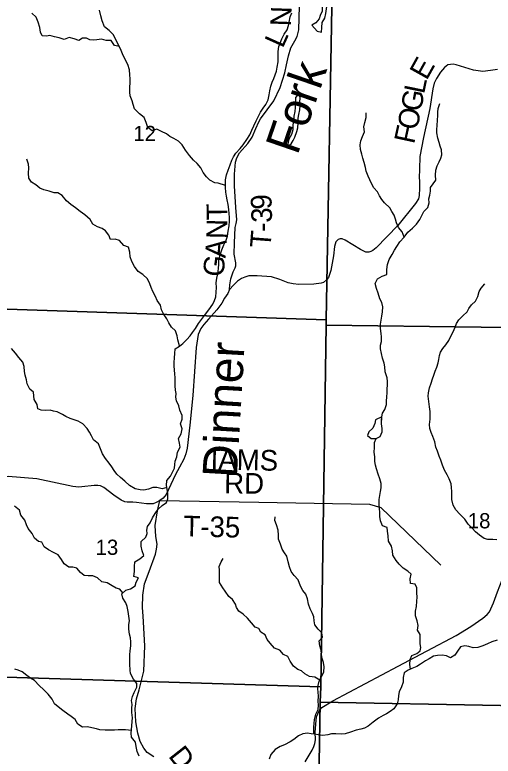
# Model space of a CAD drawing. Extents: x 2043100 to 2470832, y 443715 to 810583.
# Drawn here: x 2221567 to 2228510, y 622361 to 633122 of the extents above; entities that cross this region are included whole.
import ezdxf

# ---------------------------------------------------------------- set-up
doc = ezdxf.new("R2010")
doc.units = 0
for name, color, linetype in [('GM_X_County_Road', 7, 'Continuous'), ('GM_X_County_Road_Text', 7, 'Continuous'), ('GM_X_Minor_Lake', 7, 'Continuous'), ('GM_X_Minor_River', 7, 'Continuous'), ('GM_X_Minor_River_Text', 7, 'Continuous'), ('GM_X_Section', 7, 'Continuous'), ('GM_X_Section_Text', 7, 'Continuous'), ('GM_X_Township_Road', 7, 'Continuous'), ('GM_X_Township_Road_Text', 7, 'Continuous'), ('GM_X_Township_ROW', 7, 'Continuous')]:
    doc.layers.add(name, color=color, linetype=linetype)

msp = doc.modelspace()

# ---------------------------------------------------------------- linework, layer by layer
at = {"layer": 'GM_X_County_Road'}
for points in [[(2228571, 632328), (2228473, 632313), (2228361, 632301), (2228225, 632317), (2227975, 632394), (2227929, 632405), (2227891, 632403), (2227851, 632394), (2227802, 632359), (2227747, 632288), (2227688, 632197), (2227653, 632129), (2227634, 632048), (2227590, 631763), (2227500, 631339), (2227444, 631066), (2227442, 630884), (2227438, 630756), (2227439, 630712), (2227440, 630605), (2227438, 630499), (2227425, 630453), (2227385, 630384), (2227124, 630062), (2226810, 629741), (2226761, 629700), (2226735, 629686), (2226703, 629675), (2226661, 629677), (2226586, 629718), (2226362, 629853), (2226316, 629872), (2226290, 629870), (2226258, 629859), (2226225, 629827), (2226205, 629760), (2226191, 629622), (2226154, 629411), (2226118, 629310), (2226092, 629274), (2226045, 629239), (2226013, 629226), (2225909, 629211), (2225691, 629210), (2225609, 629215), (2225533, 629230), (2225414, 629278), (2225293, 629318), (2225085, 629331), (2224963, 629331), (2224903, 629315), (2224857, 629296), (2224800, 629257), (2224742, 629200), (2224683, 629135)], [(2224683, 629135), (2224658, 629077), (2224609, 629010), (2224572, 628935), (2224501, 628838), (2224379, 628706), (2224312, 628625), (2224269, 628568), (2224230, 628480), (2224199, 628295), (2224153, 627597), (2224109, 627164), (2224068, 626832), (2224051, 626750), (2224020, 626670), (2223957, 626554), (2223899, 626451), (2223763, 626159), (2223718, 626104), (2223672, 626074)], [(2223672, 626074), (2223618, 626043), (2223573, 626024), (2223477, 626025), (2223334, 626041), (2223278, 626050), (2223198, 626049), (2223166, 626054), (2223112, 626077), (2223006, 626152), (2222859, 626262), (2222810, 626285), (2222772, 626291), (2222718, 626292), (2222540, 626269), (2222498, 626265), (2222408, 626276), (2221886, 626386), (2221468, 626420), (2221326, 626404), (2221176, 626378), (2220991, 626311), (2220800, 626247)], [(2227553, 623888), (2227975, 624113), (2228187, 624244), (2228360, 624362), (2228423, 624416), (2228455, 624458), (2228515, 624589), (2228575, 624746), (2228642, 624922), (2228693, 625030), (2228771, 625164), (2228935, 625427), (2229078, 625637), (2229094, 625658)], [(2225783, 622280), (2225883, 622447), (2225906, 622500), (2225920, 622546), (2225929, 622600), (2225926, 622708), (2225939, 622879), (2225948, 622933), (2225964, 622977), (2225983, 623020), (2226022, 623066), (2226181, 623163), (2227133, 623666), (2227542, 623883), (2227553, 623888)]]:
    msp.add_lwpolyline(points, dxfattribs=at)
at = {"layer": 'GM_X_Minor_Lake'}
for points in [[(2225879, 632972), (2225957, 632885), (2226019, 632869), (2226025, 632937), (2226026, 633009), (2226066, 633074), (2226083, 633142), (2226091, 633208), (2226102, 633272), (2226114, 633348), (2226073, 633331)], [(2226073, 633331), (2226048, 633320), (2226028, 633243), (2226029, 633177), (2226001, 633113), (2225982, 633063), (2225934, 633007), (2225879, 632972)], [(2225519, 631204), (2225578, 631247), (2225606, 631297), (2225630, 631347), (2225661, 631427), (2225674, 631484), (2225678, 631556), (2225679, 631624), (2225687, 631676), (2225706, 631744), (2225710, 631806), (2225706, 631856), (2225707, 631918), (2225695, 631986), (2225671, 631957)], [(2225671, 631957), (2225641, 631922), (2225642, 631852), (2225634, 631779), (2225631, 631719), (2225619, 631649), (2225610, 631589), (2225600, 631519), (2225601, 631451), (2225581, 631385), (2225544, 631318), (2225519, 631204)], [(2226894, 627285), (2226801, 627241), (2226794, 627189), (2226764, 627123), (2226703, 627068), (2226687, 627014), (2226737, 626974), (2226811, 626974)], [(2226811, 626974), (2226871, 626999), (2226900, 627067), (2226900, 627117), (2226889, 627185), (2226894, 627285)]]:
    msp.add_lwpolyline(points, dxfattribs=at)
at = {"layer": 'GM_X_Minor_River'}
for points in [[(2224625, 630645), (2224520, 630677), (2224470, 630685), (2224396, 630720), (2224348, 630772), (2224299, 630833), (2224269, 630903), (2224212, 630964), (2224158, 631014), (2224103, 631082), (2224046, 631159), (2223994, 631233), (2223941, 631286), (2223875, 631326), (2223819, 631357), (2223767, 631395), (2223696, 631430), (2223628, 631462), (2223560, 631437), (2223498, 631487), (2223473, 631559), (2223445, 631630), (2223378, 631686), (2223304, 631759), (2223283, 631819), (2223271, 631873), (2223242, 631947), (2223238, 631999), (2223235, 632073), (2223240, 632137), (2223240, 632191), (2223237, 632251), (2223229, 632323), (2223206, 632399), (2223153, 632502), (2223131, 632558), (2223102, 632630), (2223068, 632692), (2223035, 632764), (2222992, 632835), (2222934, 632893), (2222868, 632950), (2222835, 633034), (2222814, 633106), (2222797, 633192)], [(2223084, 632663), (2223012, 632679), (2222963, 632749), (2222893, 632750), (2222827, 632770), (2222759, 632761), (2222707, 632753), (2222657, 632758), (2222605, 632784), (2222551, 632783), (2222494, 632747), (2222427, 632772), (2222357, 632792), (2222284, 632763), (2222211, 632786), (2222145, 632804), (2222077, 632823), (2222025, 632811), (2221965, 632816), (2221941, 632870), (2221932, 632940), (2221904, 633016), (2221875, 633090), (2221815, 633147)], [(2225348, 632251), (2225363, 632305), (2225377, 632361), (2225388, 632438), (2225390, 632500), (2225387, 632592), (2225400, 632660), (2225418, 632712), (2225443, 632772), (2225477, 632839), (2225518, 632903), (2225539, 632965), (2225547, 633015), (2225564, 633092), (2225586, 633150)], [(2223647, 625948), (2223704, 626001), (2223768, 626043), (2223789, 626097), (2223787, 626173), (2223778, 626239), (2223768, 626291), (2223775, 626361), (2223826, 626426), (2223860, 626492), (2223883, 626543), (2223891, 626593), (2223896, 626645), (2223920, 626707), (2223927, 626773), (2223967, 626847), (2223958, 626903), (2223943, 626971), (2223981, 627042), (2223996, 627114), (2223974, 627184), (2223997, 627254), (2223996, 627304), (2223964, 627384), (2223945, 627448), (2223913, 627521), (2223906, 627573), (2223908, 627624), (2223901, 627675), (2223895, 627737), (2223896, 627808), (2223894, 627858), (2223889, 627908), (2223883, 627968), (2223880, 628024), (2223882, 628074), (2223883, 628142), (2223891, 628206), (2223896, 628272), (2223956, 628314), (2224007, 628349), (2224065, 628407), (2224110, 628462), (2224148, 628512), (2224187, 628571), (2224232, 628641), (2224274, 628701), (2224335, 628776), (2224383, 628838), (2224440, 628921), (2224465, 628973), (2224483, 629029), (2224490, 629098), (2224492, 629162), (2224491, 629232), (2224500, 629298), (2224512, 629364), (2224521, 629440), (2224527, 629504), (2224528, 629560), (2224549, 629640), (2224573, 629709), (2224600, 629781), (2224634, 629849), (2224655, 629910), (2224664, 629980), (2224678, 630058), (2224685, 630128), (2224685, 630182), (2224672, 630298), (2224663, 630368), (2224650, 630436), (2224638, 630488), (2224629, 630548), (2224627, 630614), (2224624, 630674), (2224626, 630726), (2224641, 630798), (2224665, 630866), (2224694, 630943), (2224717, 631011), (2224743, 631063), (2224776, 631115), (2224836, 631182), (2224881, 631234), (2224936, 631311), (2224976, 631379), (2225009, 631450), (2225035, 631512), (2225068, 631582), (2225105, 631649), (2225135, 631711), (2225170, 631765), (2225210, 631822), (2225245, 631890), (2225260, 631962), (2225266, 632020), (2225281, 632086), (2225303, 632145), (2225328, 632197), (2225348, 632251)], [(2227079, 629706), (2227114, 629761), (2227154, 629827), (2227219, 629896), (2227273, 629966), (2227340, 630027), (2227395, 630081), (2227447, 630150), (2227472, 630200), (2227506, 630266), (2227563, 630323), (2227579, 630393), (2227576, 630453), (2227590, 630503), (2227599, 630563), (2227601, 630617), (2227640, 630670), (2227676, 630724), (2227675, 630796), (2227678, 630868), (2227698, 630931), (2227727, 630989), (2227749, 631039), (2227766, 631091), (2227758, 631163), (2227741, 631217), (2227725, 631269), (2227706, 631331), (2227694, 631409), (2227693, 631459), (2227697, 631517), (2227702, 631591), (2227705, 631659), (2227709, 631709), (2227714, 631763), (2227734, 631835)], [(2227220, 629897), (2227187, 629971), (2227138, 630037), (2227107, 630105), (2227093, 630157), (2227071, 630215), (2227040, 630266), (2227008, 630320), (2226935, 630392), (2226893, 630443), (2226860, 630497), (2226832, 630551), (2226777, 630612), (2226743, 630672), (2226720, 630726), (2226696, 630780), (2226667, 630852), (2226657, 630904), (2226638, 630979), (2226620, 631041), (2226605, 631097), (2226582, 631165), (2226578, 631233), (2226591, 631293), (2226615, 631355), (2226644, 631424), (2226634, 631496), (2226647, 631558), (2226668, 631630), (2226666, 631698)], [(2223958, 628316), (2223935, 628404), (2223922, 628464), (2223898, 628536), (2223839, 628586), (2223803, 628651), (2223774, 628711), (2223724, 628781), (2223697, 628839), (2223683, 628908), (2223634, 628976), (2223608, 629032), (2223571, 629108), (2223546, 629163), (2223528, 629215), (2223491, 629291), (2223423, 629353), (2223356, 629398), (2223306, 629470), (2223265, 629543), (2223243, 629611), (2223236, 629679), (2223217, 629749), (2223149, 629774), (2223087, 629848), (2223021, 629865), (2222955, 629863), (2222930, 629925), (2222884, 629988), (2222833, 630020), (2222769, 630045), (2222699, 630083), (2222660, 630151), (2222582, 630218), (2222513, 630265), (2222449, 630321), (2222379, 630370), (2222318, 630424), (2222256, 630499), (2222191, 630539), (2222137, 630536), (2222067, 630560), (2221987, 630581), (2221929, 630607), (2221871, 630652), (2221810, 630694), (2221768, 630753), (2221763, 630825), (2221768, 630899), (2221764, 630953), (2221739, 631027)], [(2227309, 623624), (2227300, 623694), (2227303, 623762), (2227329, 623822), (2227400, 623853), (2227452, 623889), (2227462, 623939), (2227451, 623991), (2227451, 624049), (2227452, 624125), (2227411, 624191), (2227423, 624259), (2227406, 624327), (2227382, 624397), (2227383, 624465), (2227396, 624533), (2227400, 624609), (2227409, 624669), (2227401, 624733), (2227400, 624805), (2227378, 624857), (2227311, 624869), (2227305, 624935), (2227322, 625005), (2227270, 625047), (2227206, 625090), (2227145, 625150), (2227103, 625201), (2227052, 625281), (2227049, 625343), (2227035, 625411), (2226992, 625484), (2226984, 625558), (2226975, 625628), (2226973, 625682), (2226902, 625706), (2226876, 625778), (2226867, 625842), (2226865, 625894), (2226858, 625962), (2226854, 626014), (2226853, 626086), (2226865, 626146), (2226874, 626204), (2226882, 626258), (2226885, 626320), (2226864, 626386), (2226840, 626456), (2226817, 626534), (2226803, 626586), (2226792, 626638), (2226790, 626706), (2226783, 626774), (2226786, 626844), (2226788, 626916), (2226811, 626974), (2226871, 626999), (2226900, 627067), (2226900, 627117), (2226889, 627185), (2226891, 627235), (2226894, 627285), (2226904, 627341), (2226939, 627393), (2226961, 627468), (2226962, 627518), (2226968, 627572), (2226971, 627642), (2226973, 627694), (2226976, 627748), (2226978, 627802), (2226969, 627854), (2226941, 627940), (2226938, 628012), (2226926, 628068), (2226903, 628136), (2226890, 628204), (2226874, 628274), (2226875, 628326), (2226887, 628380), (2226890, 628446), (2226886, 628498), (2226877, 628568), (2226877, 628630), (2226882, 628688), (2226892, 628746), (2226903, 628812), (2226910, 628884), (2226892, 628948), (2226865, 629000), (2226841, 629084), (2226818, 629150), (2226799, 629222), (2226831, 629288), (2226898, 629327), (2226968, 629355), (2226966, 629423), (2226975, 629497), (2227000, 629570), (2227044, 629644), (2227079, 629706)], [(2228561, 625502), (2228507, 625508), (2228433, 625507), (2228381, 625523), (2228311, 625568), (2228254, 625619), (2228204, 625669), (2228147, 625731), (2228099, 625802), (2228028, 625874), (2227966, 625937), (2227929, 626003), (2227912, 626087), (2227910, 626145), (2227911, 626203), (2227907, 626259), (2227898, 626315), (2227870, 626389), (2227841, 626443), (2227803, 626514), (2227776, 626586), (2227751, 626658), (2227725, 626716), (2227700, 626790), (2227680, 626845), (2227663, 626925), (2227634, 627001), (2227612, 627057), (2227591, 627119), (2227585, 627177), (2227594, 627255), (2227596, 627313), (2227595, 627365), (2227585, 627431), (2227574, 627511), (2227567, 627585), (2227571, 627637), (2227586, 627709), (2227608, 627774), (2227631, 627836), (2227649, 627890), (2227670, 627952), (2227693, 628010), (2227711, 628069), (2227721, 628121), (2227730, 628175), (2227744, 628227), (2227777, 628281), (2227825, 628332), (2227866, 628396), (2227889, 628448), (2227931, 628519), (2227958, 628589), (2227976, 628643), (2228013, 628696), (2228069, 628754), (2228134, 628809), (2228158, 628861), (2228197, 628913), (2228253, 628966), (2228288, 629032), (2228309, 629105), (2228337, 629155), (2228390, 629217)], [(2223774, 626260), (2223704, 626243), (2223628, 626260), (2223570, 626260), (2223508, 626237), (2223438, 626222), (2223386, 626226), (2223312, 626243), (2223232, 626291), (2223165, 626352), (2223101, 626404), (2223049, 626455), (2223008, 626507), (2222974, 626559), (2222937, 626616), (2222881, 626680), (2222838, 626748), (2222812, 626823), (2222781, 626895), (2222711, 626955), (2222682, 627012), (2222650, 627064), (2222619, 627116), (2222555, 627186), (2222484, 627225), (2222430, 627242), (2222372, 627262), (2222308, 627293), (2222258, 627323), (2222181, 627358), (2222129, 627370), (2222079, 627384), (2222011, 627381), (2221949, 627382), (2221899, 627404), (2221891, 627468), (2221848, 627538), (2221844, 627590), (2221837, 627644), (2221783, 627689), (2221748, 627765), (2221736, 627823), (2221717, 627893), (2221707, 627947), (2221702, 628019), (2221681, 628079), (2221627, 628148), (2221578, 628210), (2221520, 628279)], [(2223134, 624732), (2223089, 624786), (2223039, 624798), (2222981, 624835), (2222907, 624877), (2222831, 624894), (2222768, 624950), (2222700, 624981), (2222632, 624979), (2222572, 624982), (2222520, 625026), (2222467, 625091), (2222411, 625105), (2222353, 625104), (2222283, 625154), (2222242, 625217), (2222194, 625285), (2222127, 625316), (2222057, 625356), (2221993, 625399), (2221960, 625467), (2221910, 625475), (2221850, 625524), (2221819, 625592), (2221761, 625668), (2221738, 625719), (2221710, 625787), (2221655, 625861), (2221636, 625931), (2221562, 625992)], [(2223373, 622361), (2223342, 622431), (2223327, 622501), (2223317, 622565), (2223258, 622636), (2223254, 622694), (2223259, 622746), (2223263, 622800), (2223272, 622866), (2223276, 622918), (2223263, 622994), (2223266, 623058), (2223270, 623111), (2223258, 623169), (2223273, 623227), (2223300, 623285), (2223336, 623361), (2223337, 623415), (2223291, 623477), (2223244, 623559), (2223240, 623611), (2223235, 623699), (2223236, 623751), (2223238, 623833), (2223241, 623889), (2223249, 623961), (2223250, 624019), (2223245, 624079), (2223233, 624133), (2223224, 624207), (2223224, 624271), (2223229, 624327), (2223221, 624395), (2223214, 624463), (2223199, 624533), (2223177, 624587), (2223136, 624653), (2223120, 624719), (2223177, 624773), (2223245, 624788), (2223313, 624832), (2223328, 624886), (2223362, 624951), (2223292, 624970), (2223303, 625042), (2223306, 625112), (2223310, 625181), (2223379, 625225), (2223437, 625272), (2223414, 625340), (2223402, 625410), (2223403, 625478), (2223468, 625540), (2223486, 625592), (2223485, 625642), (2223493, 625695), (2223531, 625747), (2223566, 625821), (2223603, 625882), (2223647, 625948)], [(2225905, 622680), (2225905, 622781), (2225910, 622833), (2225916, 622895), (2225937, 622969), (2225969, 623040), (2225976, 623100), (2225972, 623158), (2225975, 623234), (2225968, 623288), (2225966, 623338), (2225970, 623388), (2225985, 623452), (2226028, 623531), (2226050, 623585), (2226059, 623659), (2226047, 623719), (2226024, 623795), (2226019, 623849), (2226015, 623899), (2225996, 623965), (2225986, 624033), (2226035, 624087), (2226021, 624153), (2225968, 624205), (2225922, 624268), (2225911, 624326), (2225905, 624382), (2225888, 624434), (2225856, 624502), (2225829, 624568), (2225813, 624646), (2225790, 624712), (2225746, 624765), (2225715, 624831), (2225678, 624919), (2225620, 624984), (2225579, 625040), (2225553, 625108), (2225536, 625184), (2225515, 625262), (2225481, 625313), (2225448, 625367), (2225424, 625437), (2225393, 625509), (2225395, 625571), (2225390, 625641), (2225365, 625717), (2225341, 625784), (2225344, 625835)], [(2225993, 623466), (2225923, 623508), (2225846, 623517), (2225776, 623555), (2225726, 623598), (2225676, 623618), (2225611, 623669), (2225563, 623739), (2225530, 623809), (2225466, 623836), (2225413, 623902), (2225335, 623931), (2225271, 624001), (2225230, 624054), (2225200, 624124), (2225139, 624162), (2225107, 624215), (2225057, 624233), (2225002, 624298), (2224946, 624364), (2224881, 624422), (2224819, 624465), (2224784, 624517), (2224772, 624569), (2224727, 624636), (2224671, 624680), (2224620, 624754), (2224584, 624807), (2224537, 624883), (2224537, 624935), (2224540, 624989), (2224538, 625061), (2224533, 625113), (2224561, 625181), (2224590, 625232)], [(2228568, 624043), (2228492, 624022), (2228430, 623992), (2228361, 623963), (2228287, 623938), (2228221, 623936), (2228155, 623951), (2228101, 623961), (2228035, 623948), (2227992, 623886), (2227954, 623829), (2227891, 623789), (2227834, 623816), (2227772, 623828), (2227700, 623823), (2227643, 623813), (2227581, 623776), (2227529, 623744), (2227454, 623695), (2227402, 623665), (2227328, 623632), (2227277, 623611), (2227217, 623571), (2227204, 623503), (2227202, 623437), (2227179, 623370), (2227146, 623296), (2227136, 623240), (2227133, 623178), (2227117, 623122), (2227070, 623047), (2227016, 623011), (2226964, 622974), (2226911, 622952), (2226845, 622911), (2226770, 622856), (2226696, 622796), (2226641, 622767), (2226587, 622755), (2226519, 622740), (2226439, 622708), (2226363, 622687), (2226304, 622682), (2226228, 622684), (2226162, 622683), (2226110, 622671), (2226040, 622660), (2225970, 622669), (2225918, 622679), (2225868, 622685), (2225816, 622696), (2225746, 622686), (2225684, 622657), (2225619, 622602), (2225563, 622570), (2225482, 622527), (2225418, 622503), (2225346, 622460), (2225285, 622383), (2225258, 622317)], [(2223258, 622735), (2223173, 622745), (2223119, 622743), (2223067, 622745), (2223013, 622740), (2222942, 622739), (2222876, 622737), (2222802, 622744), (2222750, 622758), (2222683, 622773), (2222621, 622787), (2222547, 622784), (2222479, 622828), (2222441, 622895), (2222386, 622939), (2222334, 622972), (2222262, 623022), (2222195, 623075), (2222145, 623119), (2222110, 623187), (2222050, 623260), (2221989, 623326), (2221919, 623389), (2221850, 623459), (2221794, 623492), (2221741, 623532), (2221671, 623585), (2221615, 623611), (2221565, 623626)]]:
    msp.add_lwpolyline(points, dxfattribs=at)
at = {"layer": 'GM_X_Section'}
for points in [[(2220839, 634237), (2226188, 634081), (2226180, 633768), (2226084, 628695), (2220732, 628876)], [(2226180, 633768), (2231454, 633695), (2231334, 628548), (2226085, 628619), (2226084, 628695)], [(2226084, 628695), (2226085, 628619), (2226008, 623368), (2220642, 623531), (2220732, 628876)], [(2226085, 628619), (2231334, 628548), (2231235, 623049), (2226000, 623146), (2226008, 623368)], [(2226008, 623368), (2226000, 623146), (2225918, 618136), (2225918, 617981), (2220542, 618152), (2220642, 623531)], [(2226000, 623146), (2231235, 623049), (2231137, 618012), (2225918, 618136)]]:
    msp.add_lwpolyline(points, close=True, dxfattribs=at)
at = {"layer": 'GM_X_Township_Road'}
for points in [[(2224683, 629135), (2224686, 629201), (2224703, 629292), (2224737, 629390), (2224765, 629450), (2224777, 629478), (2224774, 629524), (2224750, 629646), (2224757, 629813), (2224766, 630033), (2224782, 630091), (2224788, 630145), (2224773, 630325), (2224753, 630640), (2224755, 630808), (2224770, 630982), (2224788, 631047), (2224829, 631121), (2224947, 631254), (2225011, 631344), (2225066, 631471), (2225110, 631567), (2225135, 631613), (2225328, 631872), (2225416, 632067), (2225487, 632278), (2225508, 632398), (2225538, 632526), (2225575, 632643), (2225631, 632743), (2225664, 632806), (2225688, 632902), (2225698, 633248)], [(2223583, 622350), (2223490, 622415), (2223441, 622478), (2223386, 622576), (2223352, 622697), (2223323, 622859), (2223315, 623051), (2223333, 623192), (2223371, 623323), (2223437, 623596), (2223454, 623963), (2223430, 624393), (2223418, 624521), (2223425, 624698), (2223447, 624862), (2223517, 625044), (2223609, 625291), (2223624, 625368), (2223633, 625438), (2223615, 625552), (2223603, 625710), (2223640, 625923), (2223672, 626074)], [(2223672, 626074), (2225111, 626047)]]:
    msp.add_lwpolyline(points, dxfattribs=at)
at = {"layer": 'GM_X_Township_ROW'}
msp.add_lwpolyline([(2225111, 626047), (2225111, 626047), (2226716, 626017), (2226880, 625972), (2227750, 625133)], dxfattribs=at)

# ---------------------------------------------------------------- texts
at = {"layer": 'GM_X_County_Road_Text'}
for s, rotation, p in [('E', 60.8218, (2227544, 632160)), ('L', 78.4102, (2227507, 631963)), ('G', 80.0084, (2227462, 631705)), ('O', 77.9684, (2227405, 631436)), ('F', 77.8067, (2227362, 631237))]:
    msp.add_text(s, height=300, rotation=rotation, dxfattribs=at).set_placement(p)
at = {"layer": 'GM_X_Minor_River_Text'}
for s, height, rotation, p in [('Fork', 499.9, 70.998, (2225669, 631072)), ('Dinner', 500, 86.6826, (2224789, 626391))]:
    msp.add_text(s, height=height, rotation=rotation, dxfattribs=at).set_placement(p)
at = {"layer": 'GM_X_Section_Text'}
for s, p in [('12', (2223287, 631289)), ('18', (2228142, 625668)), ('13', (2222739, 625283))]:
    msp.add_text(s, height=220.8, rotation=0, dxfattribs=at).set_placement(p)
at = {"layer": 'GM_X_Township_Road_Text'}
for s, rotation, p in [('N', 88.0072, (2225575, 632952)), ('L', 65.8352, (2225455, 632626)), ('9', 92.4707, (2225298, 630302)), ('T', 90.5517, (2224651, 630140)), ('3', 90.408, (2225300, 630105)), ('N', 88.7426, (2224645, 629866)), ('-', 88.1323, (2225295, 629969)), ('T', 85.6332, (2225278, 629731)), ('A', 85.6271, (2224624, 629585)), ('G', 82.5149, (2224588, 629306)), ('IAMS', 358.8979, (2224406, 626522)), ('RD', 359.0109, (2224603, 626178)), ('T-35', 358.5863, (2224011, 625553)), ('D', 308.2616, (2223786, 622360))]:
    msp.add_text(s, height=300, rotation=rotation, dxfattribs=at).set_placement(p)

doc.saveas('drawing.dxf')
